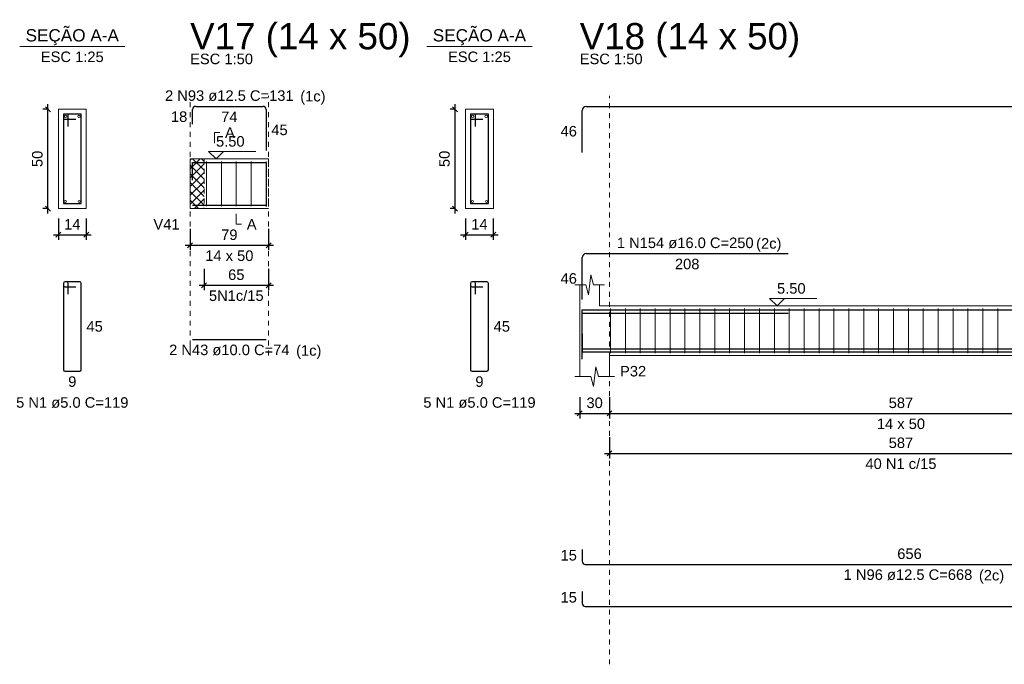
# Model space of a CAD drawing. Header units: millimetres. Extents: x 10 to 1250, y -62 to 528.
# Tile 319 of 656: x 502 to 522, y 163 to 176. Entities that reach past the tile are written whole.
import ezdxf

# ---------------------------------------------------------------- set-up
doc = ezdxf.new("R2010")
doc.units = ezdxf.units.MM
doc.header["$LTSCALE"] = 0.05
doc.linetypes.add('Dashed', pattern=[0.75, 0.5, -0.25])
doc.linetypes.add('DOT', pattern=[6.35, 0, -6.35])
for name, color, linetype, lineweight in [('Descrição da armadura', 7, 'Continuous', 5), ('DT-Arm complementar', 5, 'Continuous', 5), ('DT-Barras na forma', 2, 'Continuous', 30), ('DT-Barras no corte', 5, 'Continuous', 5), ('DT-Barras rebatidas', 2, 'Continuous', 30), ('DT-Cotas', 9, 'Continuous', 5), ('DT-Forma', 5, 'Continuous', 5), ('DT-Hachura intersecção vigas', 9, 'Continuous', 5), ('DT-Pontilhado', 9, 'DOT', 5), ('DT-Textos', 7, 'Continuous', 5), ('DT-Título', 3, 'Continuous', 20), ('Textos armaduras', 7, 'Continuous', 5)]:
    doc.layers.add(name, color=color, linetype=linetype, lineweight=lineweight)
doc.styles.add('Arial', font='arial.ttf')
doc.styles.get("Standard").update_dxf_attribs({"font": 'arial.ttf'})
doc.dimstyles.new('UM_25.000000', dxfattribs={"dimtxt": 0.18, "dimasz": 0.1, "dimexe": 0.1, "dimexo": 0.2, "dimgap": 0, "dimtad": 1, "dimtih": 1, "dimtoh": 1, "dimdec": 1, "dimlfac": 25, "dimzin": 0, "dimdsep": 46, "dimtxsty": 'Standard', "dimcen": 0.09, "dimdle": 0.1, "dimadec": 1, "dimazin": 2, "dimtfac": 1, "dimtdec": 4, "dimtofl": 0, "dimtmove": 0, "dimatfit": 3, "dimfxl": 1, "dimtolj": 1, "dimarcsym": 0})
doc.dimstyles.new('UM_50.000000', dxfattribs={"dimtxt": 0.18, "dimasz": 0.1, "dimexe": 0.1, "dimexo": 0.2, "dimgap": 0.1, "dimtad": 1, "dimdec": 1, "dimlfac": 50, "dimzin": 0, "dimdsep": 46, "dimtxsty": 'Standard', "dimblk": 'OBLIQUE', "dimcen": 0.09, "dimdle": 0.1, "dimadec": 1, "dimazin": 2, "dimtfac": 1, "dimtdec": 1, "dimtofl": 0, "dimtmove": 0, "dimatfit": 3, "dimldrblk": 'OBLIQUE', "dimfxl": 1, "dimtolj": 1, "dimarcsym": 1})

# ---------------------------------------------------------------- blocks, each defined once
blk = doc.blocks.new('_Oblique')
at = {"color": 0, "linetype": 'ByBlock', "lineweight": -2}
blk.add_line((-0.5, -0.5), (0.5, 0.5), dxfattribs=at)
blk = doc.blocks.new('*D2009')
at = {"layer": 'Defpoints', "color": 0, "transparency": 16777216}
for p in [(503.044, 174.203), (503.256, 174.203), (503.256, 172.203)]:
    blk.add_point(p, dxfattribs=at)
at = {"layer": 'DT-Cotas', "color": 0, "lineweight": -2, "transparency": 16777216}
for p, q in [((503.056, 174.203), (502.944, 174.203)), ((503.044, 172.103), (503.044, 174.303)), ((503.056, 172.203), (502.944, 172.203))]:
    blk.add_line(p, q, dxfattribs=at)
at = {"layer": 'DT-Cotas', "color": 0, "lineweight": -2, "transparency": 16777216, "xscale": 0.1, "yscale": 0.1, "zscale": 0.1}
for p, rotation in [((503.044, 174.203), 90), ((503.044, 172.203), 270)]:
    blk.add_blockref('_Oblique', p, dxfattribs=dict(at, rotation=rotation))
at = {"layer": 'DT-Cotas', "transparency": 16777216, "insert": (502.832, 173.203), "char_height": 0.2118, "attachment_point": 5, "rotation": 90, "style": 'Arial'}
blk.add_mtext('\\A1;50', dxfattribs=at)
blk = doc.blocks.new('*D2010')
at = {"layer": 'Defpoints', "color": 0, "transparency": 16777216}
for p in [(503.256, 172.203), (503.816, 172.203), (503.816, 171.674)]:
    blk.add_point(p, dxfattribs=at)
at = {"layer": 'DT-Cotas', "color": 0, "lineweight": -2, "transparency": 16777216}
for p, q in [((503.256, 172.003), (503.256, 171.574)), ((503.816, 172.003), (503.816, 171.574)), ((503.156, 171.674), (503.916, 171.674))]:
    blk.add_line(p, q, dxfattribs=at)
at = {"layer": 'DT-Cotas', "color": 0, "lineweight": -2, "transparency": 16777216, "xscale": 0.1, "yscale": 0.1, "zscale": 0.1, "rotation": 180}
blk.add_blockref('_Oblique', (503.256, 171.674), dxfattribs=at)
at = {"layer": 'DT-Cotas', "color": 0, "lineweight": -2, "transparency": 16777216, "xscale": 0.1, "yscale": 0.1, "zscale": 0.1}
blk.add_blockref('_Oblique', (503.816, 171.674), dxfattribs=at)
at = {"layer": 'DT-Cotas', "transparency": 16777216, "insert": (503.536, 171.886), "char_height": 0.2118, "attachment_point": 5, "rotation": 0.0057, "style": 'Arial'}
blk.add_mtext('\\A1;14', dxfattribs=at)
blk = doc.blocks.new('*D2028')
at = {"layer": 'Defpoints', "color": 0, "transparency": 16777216}
for p in [(505.909, 171.992), (507.489, 171.992), (507.489, 171.462)]:
    blk.add_point(p, dxfattribs=at)
at = {"layer": 'DT-Cotas', "color": 0, "lineweight": -2, "transparency": 16777216}
for p, q in [((505.909, 171.792), (505.909, 171.362)), ((507.489, 171.792), (507.489, 171.362)), ((505.809, 171.462), (507.589, 171.462))]:
    blk.add_line(p, q, dxfattribs=at)
at = {"layer": 'DT-Cotas', "color": 0, "lineweight": -2, "transparency": 16777216, "xscale": 0.1, "yscale": 0.1, "zscale": 0.1, "rotation": 180}
blk.add_blockref('_Oblique', (505.909, 171.462), dxfattribs=at)
at = {"layer": 'DT-Cotas', "color": 0, "lineweight": -2, "transparency": 16777216, "xscale": 0.1, "yscale": 0.1, "zscale": 0.1}
blk.add_blockref('_Oblique', (507.489, 171.462), dxfattribs=at)
at = {"layer": 'DT-Cotas', "transparency": 16777216, "insert": (506.699, 171.674), "char_height": 0.2118, "attachment_point": 5, "rotation": 0.0057, "style": 'Arial'}
blk.add_mtext('\\A1;79', dxfattribs=at)
blk = doc.blocks.new('*D2029')
at = {"layer": 'Defpoints', "color": 0, "transparency": 16777216}
for p in [(506.189, 171.187), (507.489, 171.187), (507.489, 170.657)]:
    blk.add_point(p, dxfattribs=at)
at = {"layer": 'DT-Cotas', "color": 0, "lineweight": -2, "transparency": 16777216}
for p, q in [((506.189, 170.987), (506.189, 170.557)), ((507.489, 170.987), (507.489, 170.557)), ((506.089, 170.657), (507.589, 170.657))]:
    blk.add_line(p, q, dxfattribs=at)
at = {"layer": 'DT-Cotas', "color": 0, "lineweight": -2, "transparency": 16777216, "xscale": 0.1, "yscale": 0.1, "zscale": 0.1, "rotation": 180}
blk.add_blockref('_Oblique', (506.189, 170.657), dxfattribs=at)
at = {"layer": 'DT-Cotas', "color": 0, "lineweight": -2, "transparency": 16777216, "xscale": 0.1, "yscale": 0.1, "zscale": 0.1}
blk.add_blockref('_Oblique', (507.489, 170.657), dxfattribs=at)
at = {"layer": 'DT-Cotas', "transparency": 16777216, "insert": (506.839, 170.869), "char_height": 0.2118, "attachment_point": 5, "rotation": 0.0057, "style": 'Arial'}
blk.add_mtext('\\A1;65', dxfattribs=at)
blk = doc.blocks.new('*D2030')
at = {"layer": 'Defpoints', "color": 0, "transparency": 16777216}
for p in [(511.245, 174.203), (511.456, 174.203), (511.456, 172.203)]:
    blk.add_point(p, dxfattribs=at)
at = {"layer": 'DT-Cotas', "color": 0, "lineweight": -2, "transparency": 16777216}
for p, q in [((511.256, 174.203), (511.145, 174.203)), ((511.245, 172.103), (511.245, 174.303)), ((511.256, 172.203), (511.145, 172.203))]:
    blk.add_line(p, q, dxfattribs=at)
at = {"layer": 'DT-Cotas', "color": 0, "lineweight": -2, "transparency": 16777216, "xscale": 0.1, "yscale": 0.1, "zscale": 0.1}
for p, rotation in [((511.245, 174.203), 90), ((511.245, 172.203), 270)]:
    blk.add_blockref('_Oblique', p, dxfattribs=dict(at, rotation=rotation))
at = {"layer": 'DT-Cotas', "transparency": 16777216, "insert": (511.033, 173.203), "char_height": 0.2118, "attachment_point": 5, "rotation": 90, "style": 'Arial'}
blk.add_mtext('\\A1;50', dxfattribs=at)
blk = doc.blocks.new('*D2031')
at = {"layer": 'Defpoints', "color": 0, "transparency": 16777216}
for p in [(511.456, 172.203), (512.016, 172.203), (512.016, 171.674)]:
    blk.add_point(p, dxfattribs=at)
at = {"layer": 'DT-Cotas', "color": 0, "lineweight": -2, "transparency": 16777216}
for p, q in [((511.456, 172.003), (511.456, 171.574)), ((512.016, 172.003), (512.016, 171.574)), ((511.356, 171.674), (512.116, 171.674))]:
    blk.add_line(p, q, dxfattribs=at)
at = {"layer": 'DT-Cotas', "color": 0, "lineweight": -2, "transparency": 16777216, "xscale": 0.1, "yscale": 0.1, "zscale": 0.1, "rotation": 180}
blk.add_blockref('_Oblique', (511.456, 171.674), dxfattribs=at)
at = {"layer": 'DT-Cotas', "color": 0, "lineweight": -2, "transparency": 16777216, "xscale": 0.1, "yscale": 0.1, "zscale": 0.1}
blk.add_blockref('_Oblique', (512.016, 171.674), dxfattribs=at)
at = {"layer": 'DT-Cotas', "transparency": 16777216, "insert": (511.736, 171.886), "char_height": 0.2118, "attachment_point": 5, "rotation": 0.0057, "style": 'Arial'}
blk.add_mtext('\\A1;14', dxfattribs=at)
blk = doc.blocks.new('*D2016')
at = {"layer": 'Defpoints', "color": 0, "transparency": 16777216}
for p in [(513.756, 168.606), (514.356, 168.606), (514.356, 168.077)]:
    blk.add_point(p, dxfattribs=at)
at = {"layer": 'DT-Cotas', "color": 0, "lineweight": -2, "transparency": 16777216}
for p, q in [((513.756, 168.406), (513.756, 167.977)), ((514.356, 168.406), (514.356, 167.977)), ((513.656, 168.077), (514.456, 168.077))]:
    blk.add_line(p, q, dxfattribs=at)
at = {"layer": 'DT-Cotas', "color": 0, "lineweight": -2, "transparency": 16777216, "xscale": 0.1, "yscale": 0.1, "zscale": 0.1, "rotation": 180}
blk.add_blockref('_Oblique', (513.756, 168.077), dxfattribs=at)
at = {"layer": 'DT-Cotas', "color": 0, "lineweight": -2, "transparency": 16777216, "xscale": 0.1, "yscale": 0.1, "zscale": 0.1}
blk.add_blockref('_Oblique', (514.356, 168.077), dxfattribs=at)
at = {"layer": 'DT-Cotas', "transparency": 16777216, "insert": (514.056, 168.289), "char_height": 0.2118, "attachment_point": 5, "rotation": 0.0057, "style": 'Arial'}
blk.add_mtext('\\A1;30', dxfattribs=at)
blk = doc.blocks.new('*D2017')
at = {"layer": 'Defpoints', "color": 0, "transparency": 16777216}
for p in [(514.356, 168.606), (526.096, 168.606), (526.096, 168.077)]:
    blk.add_point(p, dxfattribs=at)
at = {"layer": 'DT-Cotas', "color": 0, "lineweight": -2, "transparency": 16777216}
for p, q in [((514.356, 168.406), (514.356, 167.977)), ((526.096, 168.406), (526.096, 167.977)), ((514.256, 168.077), (526.196, 168.077))]:
    blk.add_line(p, q, dxfattribs=at)
at = {"layer": 'DT-Cotas', "color": 0, "lineweight": -2, "transparency": 16777216, "xscale": 0.1, "yscale": 0.1, "zscale": 0.1, "rotation": 180}
blk.add_blockref('_Oblique', (514.356, 168.077), dxfattribs=at)
at = {"layer": 'DT-Cotas', "color": 0, "lineweight": -2, "transparency": 16777216, "xscale": 0.1, "yscale": 0.1, "zscale": 0.1}
blk.add_blockref('_Oblique', (526.096, 168.077), dxfattribs=at)
at = {"layer": 'DT-Cotas', "transparency": 16777216, "insert": (520.226, 168.289), "char_height": 0.2118, "attachment_point": 5, "rotation": 0.0057, "style": 'Arial'}
blk.add_mtext('\\A1;587', dxfattribs=at)
blk = doc.blocks.new('*D2027')
at = {"layer": 'Defpoints', "color": 0, "transparency": 16777216}
for p in [(514.356, 167.801), (526.096, 167.801), (526.096, 167.272)]:
    blk.add_point(p, dxfattribs=at)
at = {"layer": 'DT-Cotas', "color": 0, "lineweight": -2, "transparency": 16777216}
for p, q in [((514.356, 167.601), (514.356, 167.172)), ((526.096, 167.601), (526.096, 167.172)), ((514.256, 167.272), (526.196, 167.272))]:
    blk.add_line(p, q, dxfattribs=at)
at = {"layer": 'DT-Cotas', "color": 0, "lineweight": -2, "transparency": 16777216, "xscale": 0.1, "yscale": 0.1, "zscale": 0.1, "rotation": 180}
blk.add_blockref('_Oblique', (514.356, 167.272), dxfattribs=at)
at = {"layer": 'DT-Cotas', "color": 0, "lineweight": -2, "transparency": 16777216, "xscale": 0.1, "yscale": 0.1, "zscale": 0.1}
blk.add_blockref('_Oblique', (526.096, 167.272), dxfattribs=at)
at = {"layer": 'DT-Cotas', "transparency": 16777216, "insert": (520.226, 167.484), "char_height": 0.2118, "attachment_point": 5, "rotation": 0.0057, "style": 'Arial'}
blk.add_mtext('\\A1;587', dxfattribs=at)

msp = doc.modelspace()

# ---------------------------------------------------------------- hatches: boundary and pattern name
at = {"layer": 'DT-Hachura intersecção vigas', "linetype": 'Continuous'}
h = msp.add_hatch(dxfattribs=at)
h.set_pattern_fill('ANSI37', color=256, style=0)
h.set_pattern_definition([(45, (477.39807, 132.9991), (-0.08838835, 0.08838835), []), (135, (477.39807, 132.9991), (-0.08838835, -0.08838835), [])])
h.paths.add_polyline_path([(505.9088, 172.2033), (506.1888, 172.2033), (506.1888, 173.2033), (505.9088, 173.2033), (505.9088, 172.2033)])

# ---------------------------------------------------------------- linework, layer by layer
at = {"layer": 'DT-Arm complementar'}
for p, q in [((506.2388, 172.2533), (506.2388, 173.1533)), ((506.5388, 172.2533), (506.5388, 173.1533)), ((506.8388, 172.2533), (506.8388, 173.1533)), ((507.1388, 172.2533), (507.1388, 173.1533)), ((507.4388, 172.2533), (507.4388, 173.1533)), ((514.376, 169.2916), (514.376, 170.1916)), ((514.676, 169.2916), (514.676, 170.1916)), ((514.976, 169.2916), (514.976, 170.1916)), ((515.276, 169.2916), (515.276, 170.1916)), ((515.576, 169.2916), (515.576, 170.1916)), ((515.876, 169.2916), (515.876, 170.1916)), ((516.176, 169.2916), (516.176, 170.1916)), ((516.476, 169.2916), (516.476, 170.1916)), ((516.776, 169.2916), (516.776, 170.1916)), ((517.076, 169.2916), (517.076, 170.1916)), ((517.376, 169.2916), (517.376, 170.1916)), ((517.676, 169.2916), (517.676, 170.1916)), ((517.976, 169.2916), (517.976, 170.1916)), ((518.276, 169.2916), (518.276, 170.1916)), ((518.576, 169.2916), (518.576, 170.1916)), ((518.876, 169.2916), (518.876, 170.1916)), ((519.176, 169.2916), (519.176, 170.1916)), ((519.476, 169.2916), (519.476, 170.1916)), ((519.776, 169.2916), (519.776, 170.1916)), ((520.076, 169.2916), (520.076, 170.1916)), ((520.376, 169.2916), (520.376, 170.1916)), ((520.676, 169.2916), (520.676, 170.1916)), ((520.976, 169.2916), (520.976, 170.1916)), ((521.276, 169.2916), (521.276, 170.1916)), ((521.576, 169.2916), (521.576, 170.1916)), ((521.876, 169.2916), (521.876, 170.1916)), ((522.176, 169.2916), (522.176, 170.1916))]:
    msp.add_line(p, q, dxfattribs=at)
at = {"layer": 'DT-Barras na forma'}
for p, q in [((503.4555, 174.1033), (503.3555, 174.1033)), ((503.3555, 174.1033), (503.3555, 172.3033)), ((503.7155, 174.1033), (503.3555, 174.1033)), ((503.3555, 174.1033), (503.3555, 174.0033)), ((503.3555, 174.0033), (503.6055, 174.0033)), ((503.4555, 173.8533), (503.4555, 174.1033)), ((503.7155, 172.3033), (503.7155, 174.1033)), ((511.6565, 174.1033), (511.5565, 174.1033)), ((511.5565, 174.1033), (511.5565, 172.3033)), ((511.9165, 174.1033), (511.5565, 174.1033)), ((511.5565, 174.1033), (511.5565, 174.0033)), ((511.5565, 174.0033), (511.8065, 174.0033)), ((511.6565, 173.8533), (511.6565, 174.1033)), ((511.9165, 172.3033), (511.9165, 174.1033)), ((503.3555, 172.3033), (503.7155, 172.3033)), ((511.5565, 172.3033), (511.9165, 172.3033))]:
    msp.add_line(p, q, dxfattribs=at)
for points in [[(505.9588, 172.774), (505.9588, 173.1308), (507.4388, 173.1308), (507.4388, 172.2408)], [(505.9588, 172.2733), (507.4388, 172.2733)], [(513.806, 169.2396), (513.806, 170.1656), (536.88, 170.1656)], [(513.806, 169.1676), (513.806, 170.0936), (517.956, 170.0936)], [(513.806, 169.6791), (513.806, 169.3791), (526.9299, 169.3791)], [(513.806, 169.6141), (513.806, 169.3141), (533.9299, 169.3141)]]:
    msp.add_lwpolyline(points, dxfattribs=at)
at = {"layer": 'DT-Barras no corte'}
for centre, radius in [((503.4005, 174.0583), 0.025), ((503.6705, 174.0583), 0.025), ((511.6015, 174.0583), 0.025), ((511.8715, 174.0583), 0.025), ((503.3955, 172.3433), 0.02), ((503.6755, 172.3433), 0.02), ((511.5965, 172.3433), 0.02), ((511.8765, 172.3433), 0.02)]:
    msp.add_circle(centre, radius, dxfattribs=at)
at = {"layer": 'DT-Barras rebatidas'}
for p, q in [((505.9588, 173.9036), (505.9588, 174.1979)), ((506.0213, 174.2604), (507.3763, 174.2604)), ((507.4388, 174.1979), (507.4388, 173.3704)), ((513.806, 173.3344), (513.806, 174.1804)), ((513.886, 174.2604), (536.88, 174.2604)), ((513.806, 170.3692), (513.806, 171.2152)), ((513.886, 171.2952), (517.956, 171.2952)), ((503.3555, 170.6966), (503.3555, 168.9566)), ((503.3555, 170.6966), (503.3555, 170.6566)), ((503.4255, 170.7266), (503.3855, 170.7266)), ((503.6855, 170.7266), (503.3855, 170.7266)), ((503.3855, 170.6266), (503.6055, 170.6266)), ((503.4555, 170.4766), (503.4555, 170.6966)), ((503.7155, 168.9566), (503.7155, 170.6966)), ((511.5565, 170.6966), (511.5565, 168.9566)), ((511.5565, 170.6966), (511.5565, 170.6566)), ((511.6265, 170.7266), (511.5865, 170.7266)), ((511.8865, 170.7266), (511.5865, 170.7266)), ((511.5865, 170.6266), (511.8065, 170.6266)), ((511.6565, 170.4766), (511.6565, 170.6966)), ((511.9165, 168.9566), (511.9165, 170.6966)), ((505.9588, 169.5623), (507.4388, 169.5623)), ((503.3855, 168.9266), (503.6855, 168.9266)), ((511.5865, 168.9266), (511.8865, 168.9266)), ((513.806, 165.3357), (513.806, 165.0982)), ((513.8685, 165.0357), (526.9299, 165.0357)), ((513.806, 164.4885), (513.806, 164.251)), ((513.8685, 164.1885), (533.9299, 164.1885))]:
    msp.add_line(p, q, dxfattribs=at)
for centre, radius, start, end in [((506.0213, 174.1979), 0.0625, 90, 180), ((507.3763, 174.1979), 0.0625, 0, 90), ((513.886, 174.1804), 0.08, 90, 180), ((513.886, 171.2152), 0.08, 90, 180), ((503.3855, 170.6966), 0.03, 90, 180), ((503.3855, 170.6966), 0.03, 90, 180), ((503.3855, 170.6566), 0.03, 180, 270), ((503.4255, 170.6966), 0.03, 0, 90), ((503.6855, 170.6966), 0.03, 0, 90), ((511.5865, 170.6966), 0.03, 90, 180), ((511.5865, 170.6966), 0.03, 90, 180), ((511.5865, 170.6566), 0.03, 180, 270), ((511.6265, 170.6966), 0.03, 0, 90), ((511.8865, 170.6966), 0.03, 0, 90), ((503.3855, 168.9566), 0.03, 180, 270), ((503.6855, 168.9566), 0.03, 270, 0), ((511.5865, 168.9566), 0.03, 180, 270), ((511.8865, 168.9566), 0.03, 270, 0), ((513.8685, 165.0982), 0.0625, 180, 270), ((513.8685, 164.251), 0.0625, 180, 270)]:
    msp.add_arc(centre, radius, start, end, dxfattribs=at)
at = {"layer": 'DT-Forma'}
for p, q in [((503.8155, 174.2033), (503.2555, 174.2033)), ((503.2555, 174.2033), (503.2555, 174.2033)), ((503.2555, 174.2033), (503.2555, 172.2033)), ((503.8155, 172.2033), (503.8155, 174.2033)), ((503.8155, 174.2033), (503.8155, 174.2033)), ((512.0165, 174.2033), (511.4565, 174.2033)), ((511.4565, 174.2033), (511.4565, 174.2033)), ((511.4565, 174.2033), (511.4565, 172.2033)), ((512.0165, 172.2033), (512.0165, 174.2033)), ((512.0165, 174.2033), (512.0165, 174.2033)), ((505.9088, 173.2033), (506.1888, 173.2033)), ((506.1888, 173.2033), (507.4888, 173.2033)), ((503.2555, 172.2033), (503.8155, 172.2033)), ((503.2555, 172.2033), (503.2555, 172.2033)), ((503.8155, 172.2033), (503.8155, 172.2033)), ((505.9088, 172.2033), (506.1888, 172.2033)), ((506.1888, 172.2033), (507.4888, 172.2033)), ((511.4565, 172.2033), (512.0165, 172.2033)), ((511.4565, 172.2033), (511.4565, 172.2033)), ((512.0165, 172.2033), (512.0165, 172.2033)), ((513.931, 170.4652), (513.981, 170.8652)), ((513.981, 170.8652), (514.031, 170.6652)), ((513.656, 170.6652), (513.881, 170.6652)), ((513.756, 170.2416), (513.756, 170.6652)), ((513.881, 170.6652), (513.931, 170.4652)), ((514.031, 170.6652), (514.256, 170.6652)), ((514.156, 170.6652), (514.156, 170.2416)), ((514.156, 170.2416), (526.096, 170.2416)), ((513.756, 169.2416), (513.756, 168.818)), ((514.356, 168.818), (514.356, 169.2416)), ((514.356, 169.2416), (526.096, 169.2416)), ((514.031, 168.618), (514.081, 169.018)), ((514.081, 169.018), (514.131, 168.818)), ((513.656, 168.818), (513.981, 168.818)), ((513.981, 168.818), (514.031, 168.618)), ((514.131, 168.818), (514.456, 168.818))]:
    msp.add_line(p, q, dxfattribs=at)
at = {"layer": 'DT-Forma', "linetype": 'Continuous'}
for p, q in [((505.9088, 172.2033), (505.9088, 173.2033)), ((513.756, 169.2416), (513.756, 170.2416))]:
    msp.add_line(p, q, dxfattribs=at)
at = {"layer": 'DT-Forma', "linetype": 'Dashed', "ltscale": 0.2}
msp.add_line((507.4888, 173.2033), (507.4888, 172.2033), dxfattribs=at)
at = {"layer": 'DT-Pontilhado', "ltscale": 0.2}
for p, q in [((505.9088, 169.2446), (505.9088, 174.4722)), ((507.4888, 169.2446), (507.4888, 174.4722)), ((514.356, 163.0236), (514.356, 174.4722)), ((506.1888, 173.2033), (506.1888, 172.2033))]:
    msp.add_line(p, q, dxfattribs=at)
at = {"layer": 'DT-Textos'}
for p, q in [((502.4765, 175.4682), (504.5945, 175.4682)), ((510.6775, 175.4682), (512.7955, 175.4682))]:
    msp.add_line(p, q, dxfattribs=at)
for points in [[(506.4006, 173.521), (506.4006, 173.7328), (506.5065, 173.7328)], [(506.5788, 173.3516), (506.4306, 173.2033), (506.2823, 173.3516), (507.2354, 173.3516)], [(506.8388, 172.0974), (506.8388, 171.8856), (506.9447, 171.8856)], [(517.878, 170.3899), (517.7297, 170.2416), (517.5815, 170.3899), (518.5346, 170.3899)]]:
    msp.add_lwpolyline(points, dxfattribs=at)

# ---------------------------------------------------------------- texts
at = {"layer": 'Descrição da armadura', "linetype": 'Continuous', "char_height": 0.2118, "attachment_point": 8, "line_spacing_factor": 0.798, "style": 'Arial'}
for s, insert, width in [('2 N93 ø12.5 C=131', (506.6988, 174.3663), 5.194653), ('1 N154 ø16.0 C=250', (515.881, 171.4011), 5.524605), ('5N1c/15', (506.8388, 170.3395), 2.209726), ('2 N43 ø10.0 C=74', (506.6988, 169.2446), 4.8647), ('5 N1 ø5.0 C=119', (503.5355, 168.1853), 4.534748), ('5 N1 ø5.0 C=119', (511.7365, 168.1853), 4.534748), ('40 N1 c/15', (520.226, 166.9542), 2.869342), ('1 N96 ø12.5 C=668', (520.368, 164.718), 5.194653)]:
    msp.add_mtext(s, dxfattribs=dict(at, insert=insert, width=width))
at = {"layer": 'DT-Textos', "line_spacing_factor": 0.798, "style": 'Arial'}
for s, insert, char_height, width, attachment_point in [('SEÇÃO A-A', (503.5351, 175.4921), 0.2471, 4.254532, 8), ('SEÇÃO A-A', (511.7361, 175.4921), 0.2471, 4.254532, 8), ('ESC 1:25', (503.5355, 175.1505), 0.2118, 2.507973, 8), ('ESC 1:50', (505.9088, 175.1076), 0.2118, 2.507973, 7), ('ESC 1:25', (511.7365, 175.1505), 0.2118, 2.507973, 8), ('ESC 1:50', (513.756, 175.1076), 0.2118, 2.507973, 7), ('(1c)', (508.1271, 174.2961), 0.2118, 1.009083, 7), ('5.50', (506.4306, 173.4469), 0.2118, 1.140404, 7), ('A', (506.6124, 173.6269), 0.2118, 0.390816, 7), ('V41', (505.697, 171.7797), 0.2118, 1.042557, 9), ('A', (507.0506, 171.7797), 0.2118, 0.390816, 7), ('(2c)', (517.3091, 171.3311), 0.2118, 1.009083, 7), ('14 x 50', (506.6988, 171.1443), 0.2118, 1.922035, 8), ('5.50', (517.7297, 170.4852), 0.2118, 1.140404, 7), ('(1c)', (508.0441, 169.1751), 0.2118, 1.009083, 7), ('P32', (514.5678, 168.818), 0.2118, 1.042557, 7), ('14 x 50', (520.226, 167.759), 0.2118, 1.922035, 8), ('(2c)', (521.7961, 164.6481), 0.2118, 1.009083, 7)]:
    msp.add_mtext(s, dxfattribs=dict(at, insert=insert, char_height=char_height, width=width, attachment_point=attachment_point))
at = {"layer": 'DT-Título', "char_height": 0.5295, "width": 9.380341, "attachment_point": 7, "line_spacing_factor": 0.798, "style": 'Arial'}
for s, insert in [('V17 (14 x 50)', (505.9091, 175.2501)), ('V18 (14 x 50)', (513.7561, 175.2501))]:
    msp.add_mtext(s, dxfattribs=dict(at, insert=insert))
at = {"layer": 'Textos armaduras', "linetype": 'Continuous', "char_height": 0.2118, "attachment_point": 7, "line_spacing_factor": 0.798, "style": 'Arial'}
for s, insert, width in [('18', (505.523, 173.9449), 0.659905), ('74', (506.5338, 173.9427), 0.659905), ('45', (507.5447, 173.6783), 0.659905), ('46', (513.3701, 173.6515), 0.659905), ('208', (515.6735, 170.9775), 0.989858), ('46', (513.3701, 170.6863), 0.659905), ('45', (503.8214, 169.7207), 0.659905), ('45', (512.0224, 169.7207), 0.659905), ('9', (503.453, 168.6089), 0.329953), ('9', (511.654, 168.6089), 0.329953), ('656', (520.1517, 165.1416), 0.989858), ('15', (513.3701, 165.1111), 0.659905), ('15', (513.3701, 164.2639), 0.659905)]:
    msp.add_mtext(s, dxfattribs=dict(at, insert=insert, width=width))

# ---------------------------------------------------------------- dimensions: what is measured, and where the dimension line sits
at = {"layer": 'DT-Cotas'}
for base, p1, p2, picture, middle in [((503.0437, 174.2033), (503.2555, 172.2033), (503.2555, 174.2033), '*D2009', (502.8319, 173.2033)), ((511.2447, 174.2033), (511.4565, 172.2033), (511.4565, 174.2033), '*D2030', (511.0329, 173.2033))]:
    dim = msp.add_linear_dim(base=base, p1=p1, p2=p2, angle=90, dimstyle='UM_25.000000', override={"dimtxt": 0.2118, "dimasz": 0.1, "dimexe": 0.1, "dimexo": 0.2, "dimtad": 1, "dimtih": 0, "dimtoh": 0, "dimdec": 1, "dimlfac": 25, "dimzin": 8, "dimtxsty": 'Arial', "dimblk": 'Oblique', "dimblk1": 'Oblique', "dimblk2": 'Oblique', "dimsah": 1, "dimdle": 0.1, "dimse1": 0, "dimse2": 0, "dimclrt": 256, "dimadec": 1, "dimazin": 3, "dimtmove": 2, "dimldrblk": 'Oblique'}, dxfattribs=at)
    dim.commit()
    dim.dimension.update_dxf_attribs({"geometry": picture, "text_midpoint": middle, "dimtype": 160, "text_rotation": 90})
for base, p1, p2, dimstyle, override, picture, middle in [((503.8155, 171.6738), (503.2555, 172.2033), (503.8155, 172.2033), 'UM_25.000000', {"dimtxt": 0.2118, "dimasz": 0.1, "dimexe": 0.1, "dimexo": 0.2, "dimtad": 1, "dimtih": 0, "dimtoh": 0, "dimdec": 1, "dimlfac": 25, "dimzin": 8, "dimtxsty": 'Arial', "dimblk": 'Oblique', "dimblk1": 'Oblique', "dimblk2": 'Oblique', "dimsah": 1, "dimdle": 0.1, "dimse1": 0, "dimse2": 0, "dimclrt": 256, "dimadec": 1, "dimazin": 3, "dimtmove": 2, "dimldrblk": 'Oblique'}, '*D2010', (503.5355, 171.8856)), ((512.0165, 171.6738), (511.4565, 172.2033), (512.0165, 172.2033), 'UM_25.000000', {"dimtxt": 0.2118, "dimasz": 0.1, "dimexe": 0.1, "dimexo": 0.2, "dimtad": 1, "dimtih": 0, "dimtoh": 0, "dimdec": 1, "dimlfac": 25, "dimzin": 8, "dimtxsty": 'Arial', "dimblk": 'Oblique', "dimblk1": 'Oblique', "dimblk2": 'Oblique', "dimsah": 1, "dimdle": 0.1, "dimse1": 0, "dimse2": 0, "dimclrt": 256, "dimadec": 1, "dimazin": 3, "dimtmove": 2, "dimldrblk": 'Oblique'}, '*D2031', (511.7365, 171.8856)), ((507.4888, 171.462), (505.9088, 171.9915), (507.4888, 171.9915), 'UM_50.000000', {"dimtxt": 0.2118, "dimasz": 0.1, "dimexe": 0.1, "dimexo": 0.2, "dimtad": 1, "dimtih": 0, "dimtoh": 0, "dimdec": 1, "dimlfac": 50, "dimzin": 8, "dimtxsty": 'Arial', "dimblk": 'Oblique', "dimblk1": 'Oblique', "dimblk2": 'Oblique', "dimsah": 1, "dimdle": 0.1, "dimse1": 0, "dimse2": 0, "dimclrt": 256, "dimadec": 1, "dimazin": 3, "dimtmove": 2, "dimldrblk": 'Oblique'}, '*D2028', (506.6988, 171.6738)), ((507.4888, 170.6572), (506.1888, 171.1867), (507.4888, 171.1867), 'UM_50.000000', {"dimtxt": 0.2118, "dimasz": 0.1, "dimexe": 0.1, "dimexo": 0.2, "dimtad": 1, "dimtih": 0, "dimtoh": 0, "dimdec": 1, "dimlfac": 50, "dimzin": 8, "dimtxsty": 'Arial', "dimblk": 'Oblique', "dimblk1": 'Oblique', "dimblk2": 'Oblique', "dimsah": 1, "dimdle": 0.1, "dimse1": 0, "dimse2": 0, "dimclrt": 256, "dimadec": 1, "dimazin": 3, "dimtmove": 2, "dimldrblk": 'Oblique'}, '*D2029', (506.8388, 170.869)), ((514.356, 168.0767), (513.756, 168.6062), (514.356, 168.6062), 'UM_50.000000', {"dimtxt": 0.2118, "dimasz": 0.1, "dimexe": 0.1, "dimexo": 0.2, "dimtad": 1, "dimtih": 0, "dimtoh": 0, "dimdec": 1, "dimlfac": 50, "dimzin": 8, "dimtxsty": 'Arial', "dimblk": 'Oblique', "dimblk1": 'Oblique', "dimblk2": 'Oblique', "dimsah": 1, "dimdle": 0.1, "dimse1": 0, "dimse2": 0, "dimclrt": 256, "dimadec": 1, "dimazin": 3, "dimtmove": 2, "dimldrblk": 'Oblique'}, '*D2016', (514.056, 168.2885)), ((526.096, 168.0767), (514.356, 168.6062), (526.096, 168.6062), 'UM_50.000000', {"dimtxt": 0.2118, "dimasz": 0.1, "dimexe": 0.1, "dimexo": 0.2, "dimtad": 1, "dimtih": 0, "dimtoh": 0, "dimdec": 1, "dimlfac": 50, "dimzin": 8, "dimtxsty": 'Arial', "dimblk": 'Oblique', "dimblk1": 'Oblique', "dimblk2": 'Oblique', "dimsah": 1, "dimdle": 0.1, "dimse1": 0, "dimse2": 0, "dimclrt": 256, "dimadec": 1, "dimazin": 3, "dimtmove": 2, "dimldrblk": 'Oblique'}, '*D2017', (520.226, 168.2885)), ((526.096, 167.2719), (514.356, 167.8014), (526.096, 167.8014), 'UM_50.000000', {"dimtxt": 0.2118, "dimasz": 0.1, "dimexe": 0.1, "dimexo": 0.2, "dimtad": 1, "dimtih": 0, "dimtoh": 0, "dimdec": 1, "dimlfac": 50, "dimzin": 8, "dimtxsty": 'Arial', "dimblk": 'Oblique', "dimblk1": 'Oblique', "dimblk2": 'Oblique', "dimsah": 1, "dimdle": 0.1, "dimse1": 0, "dimse2": 0, "dimclrt": 256, "dimadec": 1, "dimazin": 3, "dimtmove": 2, "dimldrblk": 'Oblique'}, '*D2027', (520.226, 167.4837))]:
    dim = msp.add_linear_dim(base=base, p1=p1, p2=p2, dimstyle=dimstyle, override=override, dxfattribs=at)
    dim.commit()
    dim.dimension.update_dxf_attribs({"geometry": picture, "text_midpoint": middle, "dimtype": 160, "text_rotation": 0.00573})

doc.saveas('drawing.dxf')
